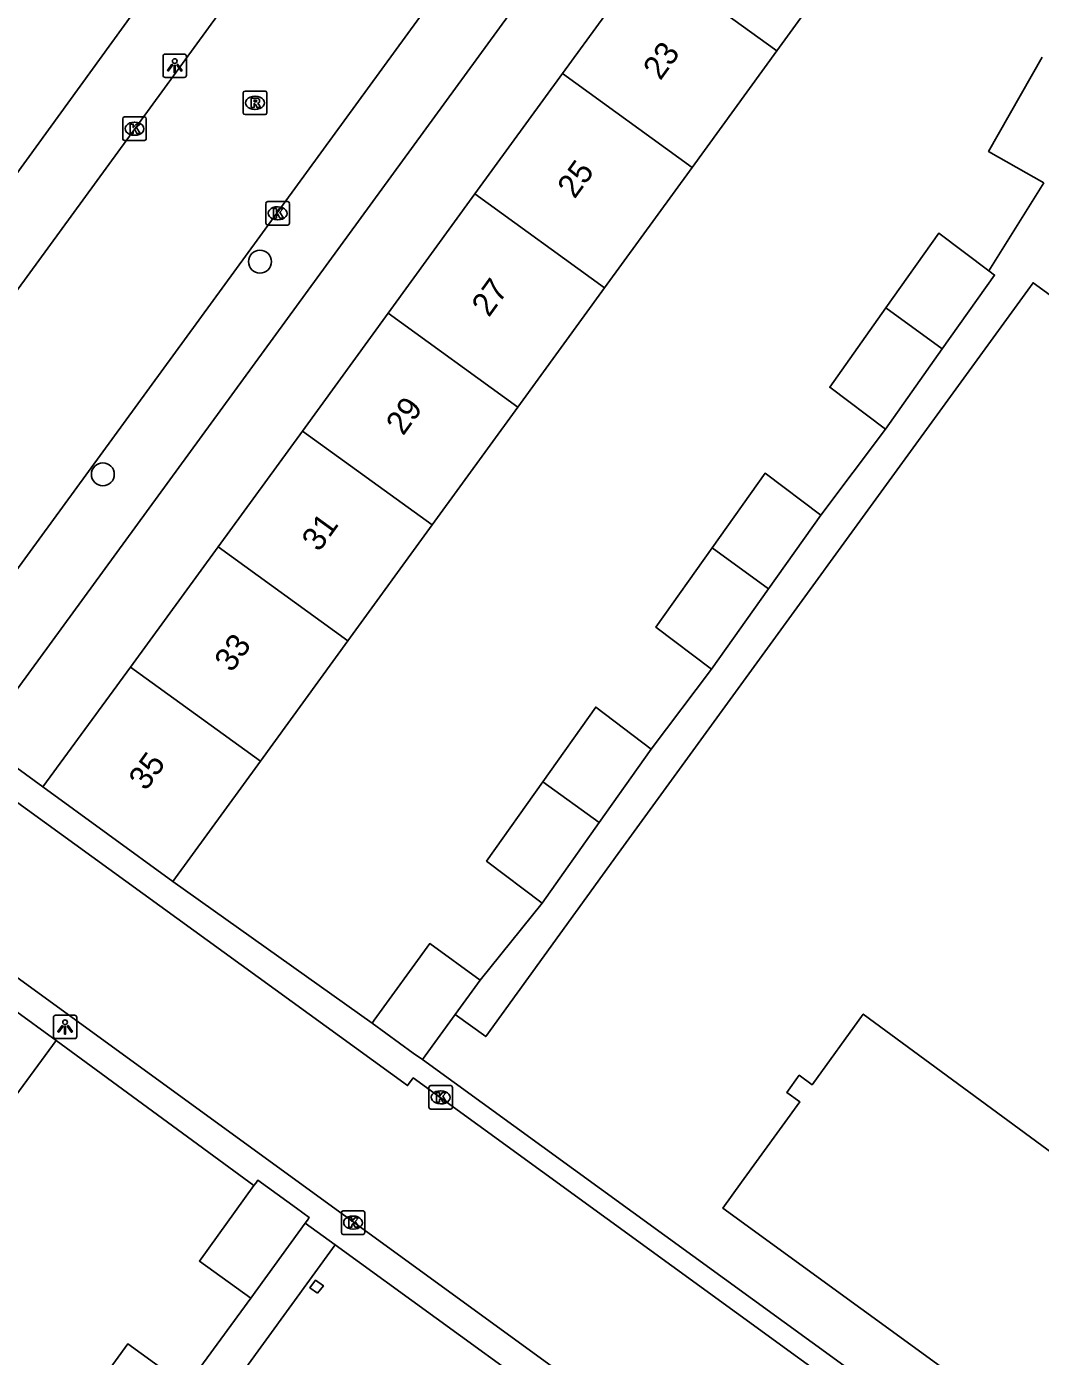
# Model space of a CAD drawing. Extents: x 160107 to 160928, y 382056 to 382918.
# Drawn here: x 160413.4 to 160456.7, y 382406.2 to 382462.9 of the extents above; entities that cross this region are included whole.
import ezdxf

# ---------------------------------------------------------------- set-up
doc = ezdxf.new("R2010")
doc.units = 0
for name, color, linetype in [('IMGEO_Boom', 7, 'Continuous'), ('IMGEO_Kolk', 7, 'Continuous'), ('IMGEO_Lichtpunt', 7, 'Continuous'), ('IMGEO_Muur', 7, 'Continuous'), ('IMGEO_Pand', 7, 'Continuous'), ('IMGEO_Pand_nummerreeks', 7, 'Continuous'), ('IMGEO_Pand_overbouw', 7, 'Continuous'), ('IMGEO_Rijbaan_lokaal_open', 7, 'Continuous'), ('IMGEO_Rioolput', 7, 'Continuous'), ('IMGEO_Voetpad_open', 7, 'Continuous')]:
    doc.layers.add(name, color=color, linetype=linetype)

msp = doc.modelspace()

# ---------------------------------------------------------------- linework, layer by layer
at = {"layer": 'IMGEO_Boom'}
for centre in [(160423.39, 382452.896), (160416.685, 382443.82)]:
    msp.add_circle(centre, 0.489, dxfattribs=at)
at = {"layer": 'IMGEO_Kolk'}
for p, q in [((160417.536, 382458.144), (160417.536, 382458.996)), ((160417.611, 382459.07), (160418.463, 382459.07)), ((160418.537, 382458.996), (160418.537, 382458.144)), ((160418.024, 382458.85), (160418.049, 382458.85)), ((160418.463, 382458.07), (160417.611, 382458.07)), ((160418.047, 382458.29), (160418.022, 382458.29)), ((160423.646, 382454.533), (160423.646, 382455.385)), ((160423.721, 382455.459), (160424.573, 382455.459)), ((160424.134, 382455.239), (160424.159, 382455.239)), ((160424.647, 382455.385), (160424.647, 382454.533)), ((160424.573, 382454.459), (160423.721, 382454.459)), ((160424.157, 382454.679), (160424.132, 382454.679)), ((160430.602, 382416.81), (160430.602, 382417.662)), ((160430.677, 382417.736), (160431.529, 382417.736)), ((160431.09, 382417.516), (160431.115, 382417.516)), ((160431.603, 382417.662), (160431.603, 382416.81)), ((160431.113, 382416.956), (160431.088, 382416.956)), ((160431.529, 382416.736), (160430.677, 382416.736)), ((160426.937, 382412.389), (160427.789, 382412.389)), ((160426.862, 382411.463), (160426.862, 382412.315)), ((160427.35, 382412.169), (160427.375, 382412.169)), ((160427.863, 382412.315), (160427.863, 382411.463)), ((160427.789, 382411.389), (160426.937, 382411.389)), ((160427.373, 382411.609), (160427.348, 382411.609))]:
    msp.add_line(p, q, dxfattribs=at)
for points in [[(160417.536, 382458.144), (160417.536, 382458.996)], [(160417.611, 382459.07), (160418.463, 382459.07)], [(160418.537, 382458.996), (160418.537, 382458.144)], [(160417.857, 382458.77), (160417.98, 382458.77), (160417.98, 382458.619), (160418.11, 382458.77), (160418.274, 382458.77), (160418.128, 382458.619), (160418.281, 382458.37), (160418.129, 382458.37), (160418.044, 382458.534), (160417.98, 382458.467), (160417.98, 382458.37), (160417.857, 382458.37), (160417.857, 382458.77)], [(160418.463, 382458.07), (160417.611, 382458.07)], [(160423.646, 382454.533), (160423.646, 382455.385)], [(160423.721, 382455.459), (160424.573, 382455.459)], [(160423.967, 382455.159), (160424.09, 382455.159), (160424.09, 382455.008), (160424.22, 382455.159), (160424.384, 382455.159), (160424.238, 382455.008), (160424.391, 382454.759), (160424.239, 382454.759), (160424.154, 382454.923), (160424.09, 382454.856), (160424.09, 382454.759), (160423.967, 382454.759), (160423.967, 382455.159)], [(160424.647, 382455.385), (160424.647, 382454.533)], [(160424.573, 382454.459), (160423.721, 382454.459)], [(160430.602, 382416.81), (160430.602, 382417.662)], [(160430.677, 382417.736), (160431.529, 382417.736)], [(160431.603, 382417.662), (160431.603, 382416.81)], [(160430.923, 382417.436), (160431.046, 382417.436), (160431.046, 382417.285), (160431.176, 382417.436), (160431.34, 382417.436), (160431.194, 382417.285), (160431.347, 382417.036), (160431.195, 382417.036), (160431.11, 382417.2), (160431.046, 382417.133), (160431.046, 382417.036), (160430.923, 382417.036), (160430.923, 382417.436)], [(160431.529, 382416.736), (160430.677, 382416.736)], [(160426.937, 382412.389), (160427.789, 382412.389)], [(160426.862, 382411.463), (160426.862, 382412.315)], [(160427.183, 382412.089), (160427.306, 382412.089), (160427.306, 382411.938), (160427.436, 382412.089), (160427.6, 382412.089), (160427.454, 382411.938), (160427.607, 382411.689), (160427.455, 382411.689), (160427.37, 382411.853), (160427.306, 382411.786), (160427.306, 382411.689), (160427.183, 382411.689), (160427.183, 382412.089)], [(160427.863, 382412.315), (160427.863, 382411.463)], [(160427.789, 382411.389), (160426.937, 382411.389)]]:
    msp.add_lwpolyline(points, dxfattribs=at)
for centre, start, end in [((160417.613, 382458.994), 91.552, 178.448), ((160417.613, 382458.994), 91.552, 178.448), ((160418.461, 382458.994), 1.552, 88.448), ((160418.461, 382458.994), 1.552, 88.448), ((160417.613, 382458.146), 181.552, 268.448), ((160417.613, 382458.146), 181.552, 268.448), ((160418.461, 382458.146), 271.552, 358.448), ((160418.461, 382458.146), 271.552, 358.448), ((160423.723, 382455.383), 91.552, 178.448), ((160423.723, 382455.383), 91.552, 178.448), ((160424.571, 382455.383), 1.552, 88.448), ((160424.571, 382455.383), 1.552, 88.448), ((160423.723, 382454.535), 181.552, 268.448), ((160423.723, 382454.535), 181.552, 268.448), ((160424.571, 382454.535), 271.552, 358.448), ((160424.571, 382454.535), 271.552, 358.448), ((160430.679, 382417.66), 91.552, 178.448), ((160430.679, 382417.66), 91.552, 178.448), ((160431.527, 382417.66), 1.552, 88.448), ((160431.527, 382417.66), 1.552, 88.448), ((160430.679, 382416.812), 181.552, 268.448), ((160430.679, 382416.812), 181.552, 268.448), ((160431.527, 382416.812), 271.552, 358.448), ((160431.527, 382416.812), 271.552, 358.448), ((160426.939, 382412.313), 91.552, 178.448), ((160426.939, 382412.313), 91.552, 178.448), ((160427.787, 382412.313), 1.552, 88.448), ((160427.787, 382412.313), 1.552, 88.448), ((160426.939, 382411.465), 181.552, 268.448), ((160426.939, 382411.465), 181.552, 268.448), ((160427.787, 382411.465), 271.552, 358.448), ((160427.787, 382411.465), 271.552, 358.448)]:
    msp.add_arc(centre, 0.0765, start, end, dxfattribs=at)
for centre, major_axis, ratio, start_param, end_param in [((160418.023, 382458.57), (-0.387, 0.002), 0.722429, 4.712389, 7.853982), ((160418.048, 382458.57), (-0.39, 0.002), 0.717154, 1.570796, 4.712389), ((160424.133, 382454.959), (-0.387, 0.002), 0.722429, 4.712389, 7.853982), ((160424.158, 382454.959), (-0.39, 0.002), 0.717154, 1.570796, 4.712389), ((160431.089, 382417.236), (-0.387, 0.002), 0.722429, 4.712389, 7.853982), ((160431.114, 382417.236), (-0.39, 0.002), 0.717154, 1.570796, 4.712389), ((160427.349, 382411.889), (-0.387, 0.002), 0.722429, 4.712389, 7.853982), ((160427.374, 382411.889), (-0.39, 0.002), 0.717154, 1.570796, 4.712389)]:
    msp.add_ellipse(centre, major_axis=major_axis, ratio=ratio, start_param=start_param, end_param=end_param, dxfattribs=at)
at = {"layer": 'IMGEO_Lichtpunt'}
for p, q in [((160419.253, 382461.656), (160419.253, 382460.849)), ((160419.253, 382461.656), (160419.253, 382460.849)), ((160420.155, 382461.751), (160419.347, 382461.751)), ((160420.155, 382461.751), (160419.347, 382461.751)), ((160420.249, 382460.849), (160420.249, 382461.656)), ((160420.249, 382460.849), (160420.249, 382461.656)), ((160419.347, 382460.755), (160420.155, 382460.755)), ((160419.347, 382460.755), (160420.155, 382460.755)), ((160414.575, 382420.642), (160414.575, 382419.835)), ((160414.575, 382420.642), (160414.575, 382419.835)), ((160415.477, 382420.737), (160414.669, 382420.737)), ((160415.477, 382420.737), (160414.669, 382420.737)), ((160415.571, 382419.835), (160415.571, 382420.642)), ((160415.571, 382419.835), (160415.571, 382420.642)), ((160414.669, 382419.741), (160415.477, 382419.741)), ((160414.669, 382419.741), (160415.477, 382419.741))]:
    msp.add_line(p, q, dxfattribs=at)
for points in [[(160419.627, 382461.32), (160419.666, 382461.292), (160419.478, 382461.03), (160419.44, 382461.057), (160419.627, 382461.32)], [(160419.729, 382461.272), (160419.776, 382461.272), (160419.776, 382460.95), (160419.729, 382460.95), (160419.729, 382461.272)], [(160419.839, 382461.292), (160419.877, 382461.319), (160420.064, 382461.057), (160420.025, 382461.029), (160419.839, 382461.292)], [(160414.949, 382420.306), (160414.988, 382420.278), (160414.8, 382420.016), (160414.762, 382420.043), (160414.949, 382420.306)], [(160415.051, 382420.258), (160415.098, 382420.258), (160415.098, 382419.936), (160415.051, 382419.936), (160415.051, 382420.258)], [(160415.161, 382420.278), (160415.199, 382420.305), (160415.386, 382420.043), (160415.347, 382420.015), (160415.161, 382420.278)]]:
    msp.add_lwpolyline(points, dxfattribs=at)
for centre in [(160419.752, 382461.454), (160415.074, 382420.44)]:
    msp.add_circle(centre, 0.0994, dxfattribs=at)
for centre, start, end in [((160419.347, 382461.656), 90, 180), ((160419.347, 382461.656), 90, 180), ((160420.155, 382461.656), 0, 90), ((160420.155, 382461.656), 0, 90), ((160419.347, 382460.849), 180, 270), ((160419.347, 382460.849), 180, 270), ((160420.155, 382460.849), 270, 0), ((160420.155, 382460.849), 270, 360), ((160414.669, 382420.642), 90, 180), ((160414.669, 382420.642), 90, 180), ((160415.477, 382420.642), 0, 90), ((160415.477, 382420.642), 0, 90), ((160414.669, 382419.835), 180, 270), ((160414.669, 382419.835), 180, 270), ((160415.477, 382419.835), 270, 0), ((160415.477, 382419.835), 270, 360)]:
    msp.add_arc(centre, 0.0946, start, end, dxfattribs=at)
at = {"layer": 'IMGEO_Muur'}
for points in [[(160419.672, 382426.445), (160428.175, 382420.4)], [(160414.7, 382419.656), (160423.132, 382413.468)]]:
    msp.add_lwpolyline(points, dxfattribs=at)
at = {"layer": 'IMGEO_Pand'}
for points in [[(160445.442, 382461.89), (160449.049, 382466.852)], [(160439.91, 382465.894), (160436.294, 382460.923)], [(160445.442, 382461.89), (160439.91, 382465.894)], [(160441.826, 382456.917), (160445.442, 382461.89)], [(160456.763, 382461.626), (160454.482, 382457.597), (160456.84, 382456.262)], [(160436.294, 382460.923), (160432.563, 382455.793)], [(160441.826, 382456.917), (160436.294, 382460.923)], [(160438.096, 382451.786), (160441.826, 382456.917)], [(160432.563, 382455.793), (160428.854, 382450.694)], [(160432.563, 382455.793), (160438.096, 382451.786)], [(160454.499, 382452.501), (160452.365, 382454.112), (160450.104, 382450.922)], [(160452.507, 382449.181), (160454.735, 382452.323), (160454.499, 382452.501)], [(160434.389, 382446.687), (160438.096, 382451.786)], [(160428.854, 382450.694), (160425.198, 382445.67)], [(160434.389, 382446.687), (160428.854, 382450.694)], [(160450.104, 382450.922), (160447.706, 382447.539), (160450.076, 382445.75)], [(160450.104, 382450.922), (160452.507, 382449.181)], [(160452.507, 382449.181), (160450.076, 382445.75)], [(160430.735, 382441.661), (160434.389, 382446.687)], [(160425.198, 382445.67), (160421.604, 382440.729)], [(160430.735, 382441.661), (160425.198, 382445.67)], [(160447.317, 382442.079), (160444.947, 382443.868), (160442.686, 382440.679)], [(160447.317, 382442.079), (160445.09, 382438.939)], [(160427.142, 382436.72), (160430.735, 382441.661)], [(160421.604, 382440.729), (160417.866, 382435.591)], [(160421.604, 382440.729), (160427.142, 382436.72)], [(160442.686, 382440.679), (160440.288, 382437.295), (160442.658, 382435.506)], [(160445.09, 382438.939), (160442.686, 382440.679)], [(160445.09, 382438.939), (160442.658, 382435.506)], [(160423.406, 382431.581), (160427.142, 382436.72)], [(160417.866, 382435.591), (160414.126, 382430.489)], [(160423.406, 382431.581), (160417.866, 382435.591)], [(160440.09, 382432.098), (160437.72, 382433.887), (160435.459, 382430.698)], [(160440.09, 382432.098), (160437.863, 382428.958)], [(160419.672, 382426.445), (160423.406, 382431.581)], [(160435.459, 382430.698), (160433.061, 382427.314), (160435.431, 382425.525)], [(160437.863, 382428.958), (160435.459, 382430.698)], [(160496.01, 382423.19), (160472.739, 382390.992), (160443.139, 382412.509), (160443.937, 382413.611), (160446.425, 382417.048), (160445.872, 382417.448), (160446.399, 382418.176), (160446.953, 382417.775), (160449.135, 382420.786), (160468.398, 382406.625), (160478.135, 382420.019), (160485.824, 382430.595)], [(160419.672, 382426.445), (160414.126, 382430.489)], [(160437.863, 382428.958), (160435.431, 382425.525)], [(160432.786, 382422.243), (160430.636, 382423.799), (160428.266, 382420.525), (160428.175, 382420.4)], [(160409.172, 382423.667), (160414.7, 382419.656)], [(160432.786, 382422.243), (160431.723, 382420.775)], [(160430.325, 382418.844), (160429.933, 382419.128), (160428.175, 382420.4)], [(160431.723, 382420.775), (160430.325, 382418.844)], [(160414.7, 382419.656), (160410.879, 382414.479)], [(160423.132, 382413.468), (160423.209, 382413.574), (160423.298, 382413.697), (160424.945, 382412.505), (160425.496, 382412.106), (160425.412, 382411.99), (160425.32, 382411.863)], [(160423.001, 382408.66), (160420.803, 382410.251), (160423.132, 382413.468)], [(160425.32, 382411.863), (160423.001, 382408.66)], [(160425.851, 382408.877), (160425.52, 382409.113), (160425.763, 382409.441), (160426.094, 382409.196), (160425.851, 382408.877)], [(160417.428, 382401.465), (160420.031, 382405.061), (160417.747, 382406.714), (160415.168, 382403.151)]]:
    msp.add_lwpolyline(points, dxfattribs=at)
at = {"layer": 'IMGEO_Pand_overbouw'}
msp.add_lwpolyline([(160435.599, 382396.137), (160436.5, 382397.379), (160439.531, 382401.558), (160426.593, 382410.937), (160422.678, 382405.539), (160426.902, 382402.469), (160427.869, 382403.803), (160432.376, 382400.519), (160431.463, 382399.257)], close=True, dxfattribs=at)
at = {"layer": 'IMGEO_Rijbaan_lokaal_open'}
for points in [[(160410.851, 382436.796), (160448.923, 382489.003)], [(160433.188, 382479.332), (160391.333, 382421.95)], [(160498.608, 382368.158), (160429.934, 382418.064), (160429.691, 382417.738), (160411.998, 382430.553)], [(160498.881, 382360.163), (160498.767, 382359.996), (160408.261, 382425.803)]]:
    msp.add_lwpolyline(points, dxfattribs=at)
at = {"layer": 'IMGEO_Rioolput'}
for p, q in [((160422.678, 382459.246), (160422.678, 382460.098)), ((160422.753, 382460.172), (160423.605, 382460.172)), ((160423.679, 382460.098), (160423.679, 382459.246)), ((160423.166, 382459.952), (160423.191, 382459.952)), ((160423.605, 382459.172), (160422.753, 382459.172)), ((160423.189, 382459.392), (160423.164, 382459.392))]:
    msp.add_line(p, q, dxfattribs=at)
for points in [[(160422.678, 382459.246), (160422.678, 382460.098)], [(160422.753, 382460.172), (160423.605, 382460.172)], [(160423.679, 382460.098), (160423.679, 382459.246)], [(160423.267, 382459.87), (160423.015, 382459.872), (160423.015, 382459.472)], [(160423.015, 382459.472), (160423.139, 382459.472), (160423.139, 382459.634), (160423.15, 382459.634)], [(160423.193, 382459.791), (160423.139, 382459.791), (160423.139, 382459.71)], [(160423.139, 382459.71), (160423.191, 382459.71)], [(160423.197, 382459.605), (160423.268, 382459.472), (160423.408, 382459.472), (160423.343, 382459.598)], [(160423.605, 382459.172), (160422.753, 382459.172)]]:
    msp.add_lwpolyline(points, dxfattribs=at)
for centre, radius, start, end in [((160422.755, 382460.096), 0.0765, 91.552, 178.448), ((160422.755, 382460.096), 0.0765, 91.552, 178.448), ((160423.603, 382460.096), 0.0765, 1.552, 88.448), ((160423.603, 382460.096), 0.0765, 1.552, 88.448), ((160423.149, 382459.581), 0.0533, 26.0293, 88.6989), ((160423.175, 382459.899), 0.19, 274.7715, 282.9687), ((160423.199, 382459.695), 0.0964, 77.0061, 93.1865), ((160423.213, 382459.752), 0.0378, 276.6634, 79.6772), ((160423.266, 382459.76), 0.109, 350.3612, 89.416), ((160423.264, 382459.76), 0.112, 277.5842, 350.9817), ((160423.248, 382459.545), 0.108, 29.5134, 73.7905), ((160422.755, 382459.248), 0.0765, 181.552, 268.448), ((160422.755, 382459.248), 0.0765, 181.552, 268.448), ((160423.603, 382459.248), 0.0765, 271.552, 358.448), ((160423.603, 382459.248), 0.0765, 271.552, 358.448)]:
    msp.add_arc(centre, radius, start, end, dxfattribs=at)
for centre, major_axis, ratio, start_param, end_param in [((160423.165, 382459.672), (-0.387, 0.002), 0.722429, 4.712389, 7.853982), ((160423.19, 382459.672), (-0.39, 0.002), 0.717154, 1.570796, 4.712389)]:
    msp.add_ellipse(centre, major_axis=major_axis, ratio=ratio, start_param=start_param, end_param=end_param, dxfattribs=at)
at = {"layer": 'IMGEO_Voetpad_open'}
for points in [[(160411.747, 382432.918), (160452.196, 382488.373)], [(160389.495, 382424.254), (160422.478, 382469.715)], [(160456.84, 382456.262), (160454.499, 382452.501)], [(160485.824, 382430.595), (160456.38, 382451.994), (160438.681, 382427.642), (160433.026, 382419.832), (160431.723, 382420.775)], [(160450.076, 382445.75), (160447.317, 382442.079)], [(160442.658, 382435.506), (160440.09, 382432.098)], [(160414.126, 382430.489), (160411.891, 382432.108)], [(160428.175, 382420.4), (160419.672, 382426.445)], [(160435.431, 382425.525), (160432.786, 382422.243)], [(160414.7, 382419.656), (160423.132, 382413.468)], [(160430.325, 382418.844), (160481.724, 382381.525), (160497.679, 382369.934)], [(160425.32, 382411.863), (160426.593, 382410.937)], [(160426.593, 382410.937), (160422.678, 382405.539)], [(160426.593, 382410.937), (160439.531, 382401.558), (160451.707, 382392.731), (160451.741, 382392.778), (160498.105, 382359.029), (160502.419, 382355.889), (160499.315, 382351.619)], [(160413.99, 382396.362), (160423.001, 382408.66)]]:
    msp.add_lwpolyline(points, dxfattribs=at)

# ---------------------------------------------------------------- texts
at = {"layer": 'IMGEO_Pand_nummerreeks'}
for s, p in [('23', (160440.474, 382460.594)), ('25', (160436.816, 382455.541)), ('27', (160433.157, 382450.489)), ('29', (160429.499, 382445.436)), ('31', (160425.906, 382440.475)), ('33', (160422.182, 382435.331)), ('35', (160418.523, 382430.278))]:
    msp.add_text(s, height=1, rotation=54.0924, dxfattribs=at).set_placement(p)

doc.saveas('drawing.dxf')
